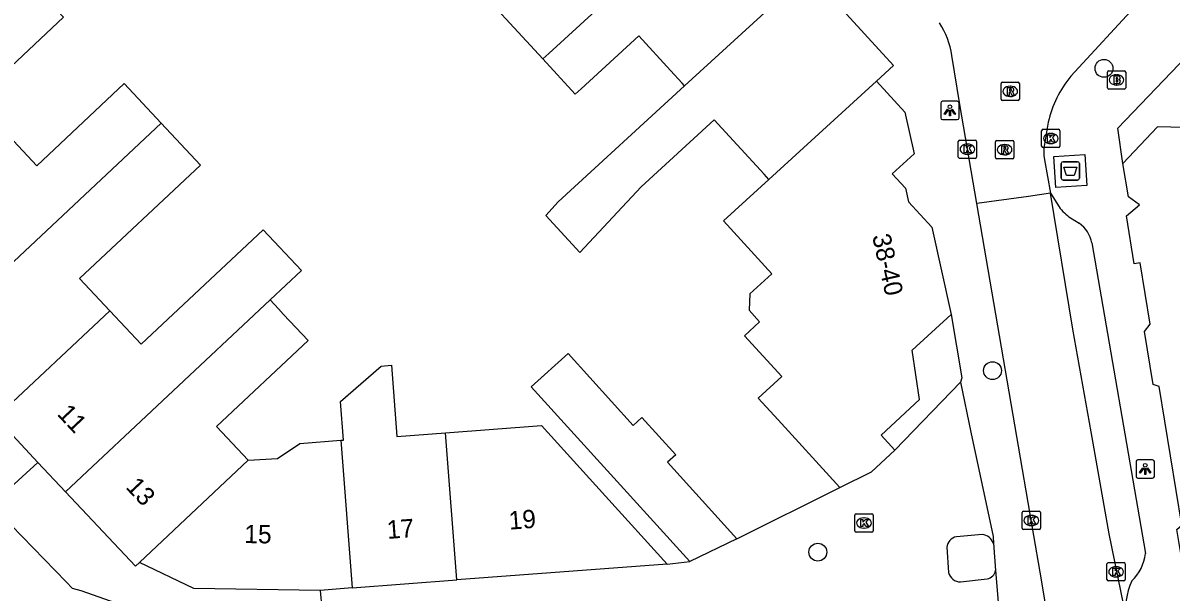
# Model space of a CAD drawing. Extents: x 160664 to 161506, y 382245 to 383288.
# Drawn here: x 160852.6 to 160915.2, y 383010 to 383041 of the extents above; entities that cross this region are included whole.
import ezdxf

# ---------------------------------------------------------------- set-up
doc = ezdxf.new("R2010")
doc.units = 0
for name, color, linetype in [('IMGEO_Afval_apart_plaats', 7, 'Continuous'), ('IMGEO_Boom', 7, 'Continuous'), ('IMGEO_Brandkraan', 7, 'Continuous'), ('IMGEO_Kolk', 7, 'Continuous'), ('IMGEO_Lichtpunt', 7, 'Continuous'), ('IMGEO_Muur', 7, 'Continuous'), ('IMGEO_Pand', 7, 'Continuous'), ('IMGEO_Pand_nummerreeks', 7, 'Continuous'), ('IMGEO_Rijbaan_lokaal_open', 7, 'Continuous'), ('IMGEO_Rioolput', 7, 'Continuous'), ('IMGEO_Voetpad_gesloten', 7, 'Continuous'), ('IMGEO_Voetpad_open', 7, 'Continuous')]:
    doc.layers.add(name, color=color, linetype=linetype)

msp = doc.modelspace()

# ---------------------------------------------------------------- linework, layer by layer
at = {"layer": 'IMGEO_Afval_apart_plaats'}
for p, q in [((160909.255, 383032.546), (160909.255, 383033.346)), ((160909.255, 383033.346), (160909.255, 383032.546)), ((160909.355, 383033.446), (160910.145, 383033.446)), ((160910.145, 383033.446), (160909.355, 383033.446)), ((160910.245, 383033.346), (160910.245, 383032.546)), ((160910.245, 383032.546), (160910.245, 383033.346)), ((160910.145, 383032.446), (160909.355, 383032.446)), ((160909.355, 383032.446), (160910.145, 383032.446))]:
    msp.add_line(p, q, dxfattribs=at)
msp.add_lwpolyline([(160909.398, 383033.16), (160910.102, 383033.16), (160909.953, 383032.69), (160909.547, 383032.69), (160909.398, 383033.16)], dxfattribs=at)
for centre, start, end in [((160909.355, 383033.346), 90, 180), ((160909.355, 383033.346), 90, 180), ((160910.145, 383033.346), 0, 90), ((160910.145, 383033.346), 360, 90), ((160909.355, 383032.546), 180, 270), ((160909.355, 383032.546), 180, 270), ((160910.145, 383032.546), 270, 0), ((160910.145, 383032.546), 270, 0)]:
    msp.add_arc(centre, 0.1, start, end, dxfattribs=at)
at = {"layer": 'IMGEO_Boom'}
for centre in [(160911.584, 383038.547), (160905.499, 383022.042), (160895.964, 383012.132)]:
    msp.add_circle(centre, 0.489, dxfattribs=at)
at = {"layer": 'IMGEO_Brandkraan'}
for p, q in [((160911.768, 383037.492), (160911.768, 383038.344)), ((160911.843, 383038.418), (160912.695, 383038.418)), ((160912.256, 383038.198), (160912.281, 383038.198)), ((160912.769, 383038.344), (160912.769, 383037.492)), ((160912.279, 383037.638), (160912.254, 383037.638)), ((160912.695, 383037.418), (160911.843, 383037.418))]:
    msp.add_line(p, q, dxfattribs=at)
for points in [[(160911.768, 383037.492), (160911.768, 383038.344)], [(160911.843, 383038.418), (160912.695, 383038.418)], [(160912.769, 383038.344), (160912.769, 383037.492)], [(160912.116, 383038.118), (160912.116, 383037.718), (160912.329, 383037.718)], [(160912.347, 383038.118), (160912.116, 383038.118)], [(160912.295, 383038.037), (160912.241, 383038.037), (160912.241, 383037.961)], [(160912.241, 383037.961), (160912.294, 383037.961)], [(160912.303, 383037.885), (160912.241, 383037.885), (160912.241, 383037.804)], [(160912.241, 383037.804), (160912.303, 383037.804)], [(160912.695, 383037.418), (160911.843, 383037.418)]]:
    msp.add_lwpolyline(points, dxfattribs=at)
for centre, radius, start, end in [((160911.845, 383038.342), 0.0765, 91.55205, 178.44795), ((160911.845, 383038.342), 0.0765, 91.55205, 178.44795), ((160912.693, 383038.342), 0.0765, 1.55205, 88.44795), ((160912.693, 383038.342), 0.0765, 1.55205, 88.44795), ((160912.296, 383037.999), 0.0379, 267.82845, 90.93552), ((160912.304, 383037.844), 0.0404, 269.87594, 90.50774), ((160912.335, 383037.969), 0.251, 268.66757, 293.53466), ((160912.351, 383037.973), 0.145, 59.4692, 91.53667), ((160912.376, 383038.02), 0.0922, 285.51372, 58.15012), ((160912.381, 383037.828), 0.105, 301.31148, 78.98903), ((160911.845, 383037.494), 0.0765, 181.55205, 268.44795), ((160911.845, 383037.494), 0.0765, 181.55205, 268.44795), ((160912.693, 383037.494), 0.0765, 271.55205, 358.44795), ((160912.693, 383037.494), 0.0765, 271.55205, 358.44795)]:
    msp.add_arc(centre, radius, start, end, dxfattribs=at)
for centre, major_axis, ratio, start_param, end_param in [((160912.255, 383037.918), (-0.387, 0.002), 0.722429, 4.712389, 7.853982), ((160912.28, 383037.918), (-0.39, 0.002), 0.717154, 1.570796, 4.712389)]:
    msp.add_ellipse(centre, major_axis=major_axis, ratio=ratio, start_param=start_param, end_param=end_param, dxfattribs=at)
at = {"layer": 'IMGEO_Kolk'}
for p, q in [((160908.181, 383034.293), (160908.181, 383035.145)), ((160908.256, 383035.219), (160909.108, 383035.219)), ((160909.182, 383035.145), (160909.182, 383034.293)), ((160903.629, 383033.707), (160903.629, 383034.559)), ((160903.704, 383034.633), (160904.556, 383034.633)), ((160904.117, 383034.413), (160904.142, 383034.413)), ((160904.63, 383034.559), (160904.63, 383033.707)), ((160908.692, 383034.439), (160908.667, 383034.439)), ((160908.669, 383034.999), (160908.694, 383034.999)), ((160904.14, 383033.853), (160904.115, 383033.853)), ((160909.108, 383034.219), (160908.256, 383034.219)), ((160904.556, 383033.633), (160903.704, 383033.633)), ((160907.193, 383014.361), (160908.045, 383014.361)), ((160897.983, 383013.296), (160897.983, 383014.148)), ((160898.058, 383014.222), (160898.91, 383014.222)), ((160898.471, 383014.002), (160898.496, 383014.002)), ((160898.984, 383014.148), (160898.984, 383013.296)), ((160907.118, 383013.435), (160907.118, 383014.287)), ((160907.606, 383014.141), (160907.631, 383014.141)), ((160908.119, 383014.287), (160908.119, 383013.435)), ((160898.91, 383013.222), (160898.058, 383013.222)), ((160898.494, 383013.442), (160898.469, 383013.442)), ((160908.045, 383013.361), (160907.193, 383013.361)), ((160907.629, 383013.581), (160907.604, 383013.581)), ((160911.745, 383010.632), (160911.745, 383011.484)), ((160911.82, 383011.558), (160912.672, 383011.558)), ((160912.233, 383011.338), (160912.258, 383011.338)), ((160912.746, 383011.484), (160912.746, 383010.632)), ((160912.256, 383010.778), (160912.231, 383010.778)), ((160912.672, 383010.558), (160911.82, 383010.558))]:
    msp.add_line(p, q, dxfattribs=at)
for points in [[(160908.181, 383034.293), (160908.181, 383035.145)], [(160908.256, 383035.219), (160909.108, 383035.219)], [(160909.182, 383035.145), (160909.182, 383034.293)], [(160903.629, 383033.707), (160903.629, 383034.559)], [(160903.704, 383034.633), (160904.556, 383034.633)], [(160904.63, 383034.559), (160904.63, 383033.707)], [(160908.502, 383034.919), (160908.625, 383034.919), (160908.625, 383034.768), (160908.755, 383034.919), (160908.919, 383034.919), (160908.773, 383034.768), (160908.926, 383034.519), (160908.774, 383034.519), (160908.689, 383034.683), (160908.625, 383034.616), (160908.625, 383034.519), (160908.502, 383034.519), (160908.502, 383034.919)], [(160903.95, 383034.333), (160904.073, 383034.333), (160904.073, 383034.182), (160904.203, 383034.333), (160904.367, 383034.333), (160904.221, 383034.182), (160904.374, 383033.933), (160904.222, 383033.933), (160904.137, 383034.097), (160904.073, 383034.03), (160904.073, 383033.933), (160903.95, 383033.933), (160903.95, 383034.333)], [(160909.108, 383034.219), (160908.256, 383034.219)], [(160904.556, 383033.633), (160903.704, 383033.633)], [(160907.193, 383014.361), (160908.045, 383014.361)], [(160897.983, 383013.296), (160897.983, 383014.148)], [(160898.058, 383014.222), (160898.91, 383014.222)], [(160898.304, 383013.922), (160898.427, 383013.922), (160898.427, 383013.771), (160898.557, 383013.922), (160898.721, 383013.922), (160898.575, 383013.771), (160898.728, 383013.522), (160898.576, 383013.522), (160898.491, 383013.686), (160898.427, 383013.619), (160898.427, 383013.522), (160898.304, 383013.522), (160898.304, 383013.922)], [(160898.984, 383014.148), (160898.984, 383013.296)], [(160907.118, 383013.435), (160907.118, 383014.287)], [(160907.439, 383014.061), (160907.562, 383014.061), (160907.562, 383013.91), (160907.692, 383014.061), (160907.856, 383014.061), (160907.71, 383013.91), (160907.863, 383013.661), (160907.711, 383013.661), (160907.626, 383013.825), (160907.562, 383013.758), (160907.562, 383013.661), (160907.439, 383013.661), (160907.439, 383014.061)], [(160908.119, 383014.287), (160908.119, 383013.435)], [(160898.91, 383013.222), (160898.058, 383013.222)], [(160908.045, 383013.361), (160907.193, 383013.361)], [(160911.745, 383010.632), (160911.745, 383011.484)], [(160911.82, 383011.558), (160912.672, 383011.558)], [(160912.066, 383011.258), (160912.189, 383011.258), (160912.189, 383011.107), (160912.319, 383011.258), (160912.483, 383011.258), (160912.337, 383011.107), (160912.49, 383010.858), (160912.338, 383010.858), (160912.253, 383011.022), (160912.189, 383010.955), (160912.189, 383010.858), (160912.066, 383010.858), (160912.066, 383011.258)], [(160912.746, 383011.484), (160912.746, 383010.632)], [(160912.672, 383010.558), (160911.82, 383010.558)]]:
    msp.add_lwpolyline(points, dxfattribs=at)
for centre, start, end in [((160908.258, 383035.143), 91.55205, 178.44795), ((160908.258, 383035.143), 91.55205, 178.44795), ((160909.106, 383035.143), 1.55205, 88.44795), ((160909.106, 383035.143), 1.55205, 88.44795), ((160903.706, 383034.557), 91.55205, 178.44795), ((160903.706, 383034.557), 91.55205, 178.44795), ((160904.554, 383034.557), 1.55205, 88.44795), ((160904.554, 383034.557), 1.55205, 88.44795), ((160908.258, 383034.295), 181.55205, 268.44795), ((160908.258, 383034.295), 181.55205, 268.44795), ((160909.106, 383034.295), 271.55205, 358.44795), ((160909.106, 383034.295), 271.55205, 358.44795), ((160903.706, 383033.709), 181.55205, 268.44795), ((160903.706, 383033.709), 181.55205, 268.44795), ((160904.554, 383033.709), 271.55205, 358.44795), ((160904.554, 383033.709), 271.55205, 358.44795), ((160907.195, 383014.285), 91.55205, 178.44795), ((160907.195, 383014.285), 91.55205, 178.44795), ((160908.043, 383014.285), 1.55205, 88.44795), ((160908.043, 383014.285), 1.55205, 88.44795), ((160898.06, 383014.146), 91.55205, 178.44795), ((160898.06, 383014.146), 91.55205, 178.44795), ((160898.908, 383014.146), 1.55205, 88.44795), ((160898.908, 383014.146), 1.55205, 88.44795), ((160898.06, 383013.298), 181.55205, 268.44795), ((160898.06, 383013.298), 181.55205, 268.44795), ((160898.908, 383013.298), 271.55205, 358.44795), ((160898.908, 383013.298), 271.55205, 358.44795), ((160907.195, 383013.437), 181.55205, 268.44795), ((160907.195, 383013.437), 181.55205, 268.44795), ((160908.043, 383013.437), 271.55205, 358.44795), ((160908.043, 383013.437), 271.55205, 358.44795), ((160911.822, 383011.482), 91.55205, 178.44795), ((160911.822, 383011.482), 91.55205, 178.44795), ((160912.67, 383011.482), 1.55205, 88.44795), ((160912.67, 383011.482), 1.55205, 88.44795), ((160911.822, 383010.634), 181.55205, 268.44795), ((160911.822, 383010.634), 181.55205, 268.44795), ((160912.67, 383010.634), 271.55205, 358.44795), ((160912.67, 383010.634), 271.55205, 358.44795)]:
    msp.add_arc(centre, 0.0765, start, end, dxfattribs=at)
for centre, major_axis, ratio, start_param, end_param in [((160904.116, 383034.133), (-0.387, 0.002), 0.722429, 4.712389, 7.853982), ((160904.141, 383034.133), (-0.39, 0.002), 0.717154, 1.570796, 4.712389), ((160908.668, 383034.719), (-0.387, 0.002), 0.722429, 4.712389, 7.853982), ((160908.693, 383034.719), (-0.39, 0.002), 0.717154, 1.570796, 4.712389), ((160898.47, 383013.722), (-0.387, 0.002), 0.722429, 4.712389, 7.853982), ((160898.495, 383013.722), (-0.39, 0.002), 0.717154, 1.570796, 4.712389), ((160907.605, 383013.861), (-0.387, 0.002), 0.722429, 4.712389, 7.853982), ((160907.63, 383013.861), (-0.39, 0.002), 0.717154, 1.570796, 4.712389), ((160912.232, 383011.058), (-0.387, 0.002), 0.722429, 4.712389, 7.853982), ((160912.257, 383011.058), (-0.39, 0.002), 0.717154, 1.570796, 4.712389)]:
    msp.add_ellipse(centre, major_axis=major_axis, ratio=ratio, start_param=start_param, end_param=end_param, dxfattribs=at)
at = {"layer": 'IMGEO_Lichtpunt'}
for p, q in [((160902.676, 383036.654), (160902.676, 383035.847)), ((160902.676, 383036.654), (160902.676, 383035.847)), ((160903.578, 383036.749), (160902.77, 383036.749)), ((160903.578, 383036.749), (160902.77, 383036.749)), ((160903.672, 383035.847), (160903.672, 383036.654)), ((160903.672, 383035.847), (160903.672, 383036.654)), ((160902.77, 383035.753), (160903.578, 383035.753)), ((160902.77, 383035.753), (160903.578, 383035.753)), ((160913.338, 383017.076), (160913.338, 383016.269)), ((160913.338, 383017.076), (160913.338, 383016.269)), ((160914.24, 383017.171), (160913.432, 383017.171)), ((160914.24, 383017.171), (160913.432, 383017.171)), ((160914.334, 383016.269), (160914.334, 383017.076)), ((160914.334, 383016.269), (160914.334, 383017.076)), ((160913.432, 383016.175), (160914.24, 383016.175)), ((160913.432, 383016.175), (160914.24, 383016.175))]:
    msp.add_line(p, q, dxfattribs=at)
for points in [[(160903.05, 383036.318), (160903.089, 383036.29), (160902.901, 383036.028), (160902.863, 383036.055), (160903.05, 383036.318)], [(160903.152, 383036.27), (160903.199, 383036.27), (160903.199, 383035.948), (160903.152, 383035.948), (160903.152, 383036.27)], [(160903.262, 383036.29), (160903.3, 383036.317), (160903.487, 383036.055), (160903.448, 383036.027), (160903.262, 383036.29)], [(160913.712, 383016.74), (160913.751, 383016.712), (160913.563, 383016.45), (160913.525, 383016.477), (160913.712, 383016.74)], [(160913.814, 383016.692), (160913.861, 383016.692), (160913.861, 383016.37), (160913.814, 383016.37), (160913.814, 383016.692)], [(160913.924, 383016.712), (160913.962, 383016.739), (160914.149, 383016.477), (160914.11, 383016.449), (160913.924, 383016.712)]]:
    msp.add_lwpolyline(points, dxfattribs=at)
for centre in [(160903.175, 383036.452), (160913.837, 383016.874)]:
    msp.add_circle(centre, 0.0994, dxfattribs=at)
for centre, start, end in [((160902.77, 383036.654), 90, 180), ((160902.77, 383036.654), 90, 180), ((160903.578, 383036.654), 0, 90), ((160903.578, 383036.654), 0, 90), ((160902.77, 383035.847), 180, 270), ((160902.77, 383035.847), 180, 270), ((160903.578, 383035.847), 270, 0), ((160903.578, 383035.847), 270, 360), ((160913.432, 383017.076), 90, 180), ((160913.432, 383017.076), 90, 180), ((160914.24, 383017.076), 0, 90), ((160914.24, 383017.076), 0, 90), ((160913.432, 383016.269), 180, 270), ((160913.432, 383016.269), 180, 270), ((160914.24, 383016.269), 270, 0), ((160914.24, 383016.269), 270, 360)]:
    msp.add_arc(centre, 0.0946, start, end, dxfattribs=at)
at = {"layer": 'IMGEO_Muur'}
msp.add_lwpolyline([(160891.537, 383012.862), (160897.173, 383015.666)], dxfattribs=at)
at = {"layer": 'IMGEO_Pand'}
for points in [[(160880.947, 383039.059), (160881.274, 383039.359), (160891.119, 383048.392)], [(160895.559, 383043.888), (160888.693, 383037.588)], [(160895.559, 383043.888), (160896.984, 383042.334), (160896.93, 383042.164), (160900.099, 383038.711), (160899.163, 383037.853)], [(160852.567, 383043.706), (160854.79, 383041.336), (160848.108, 383035.067), (160849.686, 383033.385)], [(160880.947, 383039.059), (160876.674, 383043.715)], [(160888.693, 383037.588), (160888.56, 383037.733), (160887.916, 383038.435), (160886.186, 383040.32), (160883.04, 383037.433), (160882.713, 383037.133), (160880.947, 383039.059)], [(160849.686, 383033.385), (160851.546, 383035.13), (160853.326, 383033.233), (160858.099, 383037.712), (160860.118, 383035.56)], [(160893.293, 383032.484), (160893.034, 383032.766), (160890.307, 383035.738), (160886.315, 383032.075), (160882.976, 383028.498), (160881.122, 383030.518), (160881.789, 383031.254), (160888.693, 383037.588)], [(160899.163, 383037.853), (160893.293, 383032.484)], [(160899.163, 383037.853), (160900.715, 383036.161), (160901.22, 383033.889), (160900.026, 383032.793), (160900.751, 383032.003), (160900.917, 383031.257), (160902.178, 383029.883), (160903.238, 383025.115)], [(160847.294, 383023.525), (160860.118, 383035.56)], [(160860.118, 383035.56), (160862.269, 383033.267), (160855.665, 383027.071), (160857.315, 383025.312)], [(160928.616, 383028.044), (160926.554, 383025.911), (160916.665, 383035.303), (160914.513, 383035.359), (160912.618, 383033.361)], [(160917.332, 383007.56), (160916.974, 383007.978), (160916.747, 383007.941), (160916.14, 383011.661), (160915.853, 383011.614), (160915.566, 383013.376), (160915.834, 383013.595), (160914.599, 383021.167), (160914.275, 383021.289), (160913.805, 383024.17), (160914.106, 383024.588), (160913.562, 383027.92), (160913.235, 383027.867), (160912.806, 383030.5), (160913.53, 383031.092), (160912.916, 383031.534), (160912.618, 383033.361)], [(160893.293, 383032.484), (160890.811, 383030.215), (160893.452, 383027.336), (160892.254, 383026.237), (160892.215, 383025.337), (160892.788, 383024.713), (160891.952, 383023.946), (160893.996, 383021.718), (160892.706, 383020.535), (160893.793, 383019.351), (160897.173, 383015.666)], [(160857.315, 383025.312), (160859.027, 383023.487), (160865.686, 383029.735), (160867.773, 383027.51), (160866.061, 383025.903)], [(160854.895, 383015.425), (160866.061, 383025.903)], [(160866.061, 383025.903), (160866.518, 383025.417), (160866.802, 383025.113), (160868.138, 383023.69), (160863.136, 383018.997), (160864.862, 383017.158)], [(160857.315, 383025.312), (160851.095, 383019.475)], [(160900.175, 383017.696), (160899.415, 383018.525), (160901.521, 383020.457), (160901.115, 383023.167), (160903.238, 383025.115)], [(160888.97, 383011.613), (160880.317, 383021.157), (160882.326, 383022.978), (160885.886, 383019.051), (160886.36, 383019.481), (160888.203, 383017.448), (160887.751, 383017.038), (160891.537, 383012.862)], [(160869.929, 383018.24), (160870.073, 383018.251), (160869.913, 383020.352), (160872.127, 383022.293), (160872.687, 383022.335), (160872.982, 383018.45), (160875.645, 383018.652)], [(160851.095, 383019.475), (160853.385, 383017.034)], [(160875.645, 383018.652), (160880.878, 383019.049), (160884.38, 383015.186), (160887.739, 383011.482)], [(160864.862, 383017.158), (160866.468, 383017.238), (160867.684, 383018.069), (160869.929, 383018.24)], [(160869.929, 383018.24), (160870.541, 383010.176)], [(160876.255, 383010.61), (160875.645, 383018.652)], [(160897.173, 383015.666), (160898.885, 383016.513), (160900.175, 383017.696)], [(160853.385, 383017.034), (160854.895, 383015.425)], [(160858.936, 383011.571), (160864.862, 383017.158)], [(160854.895, 383015.425), (160858.71, 383011.359), (160858.936, 383011.571)], [(160891.537, 383012.862), (160888.97, 383011.613)], [(160868.803, 383010.044), (160861.896, 383010.148), (160858.936, 383011.571)], [(160887.739, 383011.482), (160876.255, 383010.61)], [(160870.541, 383010.176), (160876.255, 383010.61)], [(160870.541, 383010.176), (160868.803, 383010.044)]]:
    msp.add_lwpolyline(points, dxfattribs=at)
at = {"layer": 'IMGEO_Rijbaan_lokaal_open'}
for points in [[(160917.975, 383047.096), (160913.466, 383042.128), (160909.766, 383038.113)], [(160904.651, 383031.16), (160903.721, 383036.577), (160903.28, 383039.246)], [(160908.543, 383035.618), (160908.319, 383034.302)], [(160908.305, 383033.781), (160908.343, 383033.549), (160908.665, 383031.732)], [(160908.665, 383031.732), (160907.46, 383031.554), (160904.651, 383031.16)], [(160912.829, 383008.42), (160911.862, 383013.125), (160910.886, 383018.702), (160909.892, 383024.31), (160908.665, 383031.732)], [(160908.399, 383009.313), (160908.097, 383011.043), (160907.76, 383013.033), (160904.651, 383031.16)]]:
    msp.add_lwpolyline(points, dxfattribs=at)
for centre, radius, start, end in [((160899.021, 383038.658), 4.299, 7.85537, 33.43289), ((160914.492, 383034.249), 6.104, 140.73142, 167.0422), ((160910.111, 383033.993), 1.819, 170.22318, 186.69832)]:
    msp.add_arc(centre, radius, start, end, dxfattribs=at)
at = {"layer": 'IMGEO_Rioolput'}
for p, q in [((160905.966, 383036.864), (160905.966, 383037.716)), ((160906.041, 383037.79), (160906.893, 383037.79)), ((160906.454, 383037.57), (160906.479, 383037.57)), ((160906.967, 383037.716), (160906.967, 383036.864)), ((160906.477, 383037.01), (160906.452, 383037.01)), ((160906.893, 383036.79), (160906.041, 383036.79)), ((160905.659, 383033.679), (160905.659, 383034.531)), ((160905.734, 383034.605), (160906.586, 383034.605)), ((160906.147, 383034.385), (160906.172, 383034.385)), ((160906.66, 383034.531), (160906.66, 383033.679)), ((160906.17, 383033.825), (160906.145, 383033.825)), ((160906.586, 383033.605), (160905.734, 383033.605))]:
    msp.add_line(p, q, dxfattribs=at)
for points in [[(160905.966, 383036.864), (160905.966, 383037.716)], [(160906.041, 383037.79), (160906.893, 383037.79)], [(160906.967, 383037.716), (160906.967, 383036.864)], [(160906.555, 383037.488), (160906.303, 383037.49), (160906.303, 383037.09)], [(160906.303, 383037.09), (160906.427, 383037.09), (160906.427, 383037.252), (160906.438, 383037.252)], [(160906.481, 383037.409), (160906.427, 383037.409), (160906.427, 383037.328)], [(160906.427, 383037.328), (160906.479, 383037.328)], [(160906.485, 383037.223), (160906.556, 383037.09), (160906.696, 383037.09), (160906.631, 383037.216)], [(160906.893, 383036.79), (160906.041, 383036.79)], [(160905.659, 383033.679), (160905.659, 383034.531)], [(160905.734, 383034.605), (160906.586, 383034.605)], [(160906.66, 383034.531), (160906.66, 383033.679)], [(160906.248, 383034.303), (160905.996, 383034.305), (160905.996, 383033.905)], [(160905.996, 383033.905), (160906.12, 383033.905), (160906.12, 383034.067), (160906.131, 383034.067)], [(160906.174, 383034.224), (160906.12, 383034.224), (160906.12, 383034.143)], [(160906.12, 383034.143), (160906.172, 383034.143)], [(160906.178, 383034.038), (160906.249, 383033.905), (160906.389, 383033.905), (160906.324, 383034.031)], [(160906.586, 383033.605), (160905.734, 383033.605)]]:
    msp.add_lwpolyline(points, dxfattribs=at)
for centre, radius, start, end in [((160906.043, 383037.714), 0.0765, 91.55205, 178.44795), ((160906.043, 383037.714), 0.0765, 91.55205, 178.44795), ((160906.891, 383037.714), 0.0765, 1.55205, 88.44795), ((160906.891, 383037.714), 0.0765, 1.55205, 88.44795), ((160906.437, 383037.199), 0.0533, 26.02933, 88.69889), ((160906.463, 383037.517), 0.19, 274.7715, 282.96867), ((160906.487, 383037.313), 0.0964, 77.00612, 93.18647), ((160906.501, 383037.37), 0.0378, 276.66336, 79.67722), ((160906.554, 383037.378), 0.109, 350.36119, 89.41601), ((160906.552, 383037.378), 0.112, 277.58423, 350.98172), ((160906.536, 383037.163), 0.108, 29.51342, 73.79051), ((160906.043, 383036.866), 0.0765, 181.55205, 268.44795), ((160906.043, 383036.866), 0.0765, 181.55205, 268.44795), ((160906.891, 383036.866), 0.0765, 271.55205, 358.44795), ((160906.891, 383036.866), 0.0765, 271.55205, 358.44795), ((160905.736, 383034.529), 0.0765, 91.55205, 178.44795), ((160905.736, 383034.529), 0.0765, 91.55205, 178.44795), ((160906.584, 383034.529), 0.0765, 1.55205, 88.44795), ((160906.584, 383034.529), 0.0765, 1.55205, 88.44795), ((160906.13, 383034.014), 0.0533, 26.02933, 88.69889), ((160906.156, 383034.332), 0.19, 274.7715, 282.96867), ((160906.18, 383034.128), 0.0964, 77.00612, 93.18647), ((160906.194, 383034.185), 0.0378, 276.66336, 79.67722), ((160906.247, 383034.193), 0.109, 350.36119, 89.41601), ((160906.245, 383034.193), 0.112, 277.58423, 350.98172), ((160906.229, 383033.978), 0.108, 29.51342, 73.79051), ((160905.736, 383033.681), 0.0765, 181.55205, 268.44795), ((160905.736, 383033.681), 0.0765, 181.55205, 268.44795), ((160906.584, 383033.681), 0.0765, 271.55205, 358.44795), ((160906.584, 383033.681), 0.0765, 271.55205, 358.44795)]:
    msp.add_arc(centre, radius, start, end, dxfattribs=at)
for centre, major_axis, ratio, start_param, end_param in [((160906.453, 383037.29), (-0.387, 0.002), 0.722429, 4.712389, 7.853982), ((160906.478, 383037.29), (-0.39, 0.002), 0.717154, 1.570796, 4.712389), ((160906.146, 383034.105), (-0.387, 0.002), 0.722429, 4.712389, 7.853982), ((160906.171, 383034.105), (-0.39, 0.002), 0.717154, 1.570796, 4.712389)]:
    msp.add_ellipse(centre, major_axis=major_axis, ratio=ratio, start_param=start_param, end_param=end_param, dxfattribs=at)
at = {"layer": 'IMGEO_Voetpad_gesloten'}
msp.add_lwpolyline([(160910.657, 383032.157), (160908.961, 383032.038), (160908.842, 383033.734), (160910.538, 383033.853), (160910.657, 383032.157)], dxfattribs=at)
at = {"layer": 'IMGEO_Voetpad_open'}
for points in [[(160912.618, 383033.361), (160912.337, 383035.288), (160916.51, 383039.63)], [(160908.665, 383031.732), (160909.131, 383030.983)], [(160909.763, 383030.383), (160910.23, 383030.086)], [(160910.918, 383029.014), (160913.857, 383012.059)], [(160903.238, 383025.115), (160903.828, 383021.655), (160903.758, 383021.405)], [(160903.758, 383021.405), (160900.175, 383017.696)], [(160903.758, 383021.405), (160904.322, 383018.674), (160905.527, 383012.979), (160905.554, 383012.63)], [(160851.452, 383015.268), (160853.385, 383017.034)], [(160891.537, 383012.862), (160897.173, 383015.666)], [(160868.6, 383006.554), (160865.981, 383006.413), (160855.754, 383010.024), (160855.28, 383010.153), (160854.925, 383010.503), (160851.333, 383014.229)], [(160904.939, 383013.1), (160903.528, 383012.973)], [(160905.554, 383012.63), (160905.67, 383011.128)], [(160903.002, 383012.394), (160903.091, 383011.022)], [(160887.739, 383011.482), (160888.97, 383011.613)], [(160903.759, 383010.509), (160905.208, 383010.673)], [(160905.67, 383011.128), (160905.804, 383009.393)], [(160868.803, 383010.044), (160869.069, 383007.095), (160868.939, 383006.854)]]:
    msp.add_lwpolyline(points, dxfattribs=at)
for centre, radius, start, end in [((160911.308, 383032.644), 2.738, 217.33224, 235.6435), ((160909.272, 383028.714), 1.673, 10.3217, 55.06227), ((160904.83, 383012.32), 0.787, 23.16495, 82.05892), ((160903.686, 383012.301), 0.691, 103.25409, 172.23795), ((160911.336, 383012.388), 2.542, 313.99671, 352.56802), ((160903.749, 383011.187), 0.678, 194.08836, 270.86571), ((160905.103, 383011.242), 0.579, 280.4899, 348.63538), ((160916.275, 383009.067), 3.507, 154.82001, 190.63334)]:
    msp.add_arc(centre, radius, start, end, dxfattribs=at)

# ---------------------------------------------------------------- texts
at = {"layer": 'IMGEO_Pand_nummerreeks'}
for s, rotation, p in [('38-40', 282.53611, (160898.925, 383029.397)), ('11', 313.17789, (160854.393, 383019.644)), ('13', 313.17789, (160858.135, 383015.656)), ('19', 4.34271, (160879.126, 383013.355)), ('17', 4.34271, (160872.474, 383012.85)), ('15', 359.13735, (160864.652, 383012.627))]:
    msp.add_text(s, height=1, rotation=rotation, dxfattribs=at).set_placement(p)

doc.saveas('drawing.dxf')
